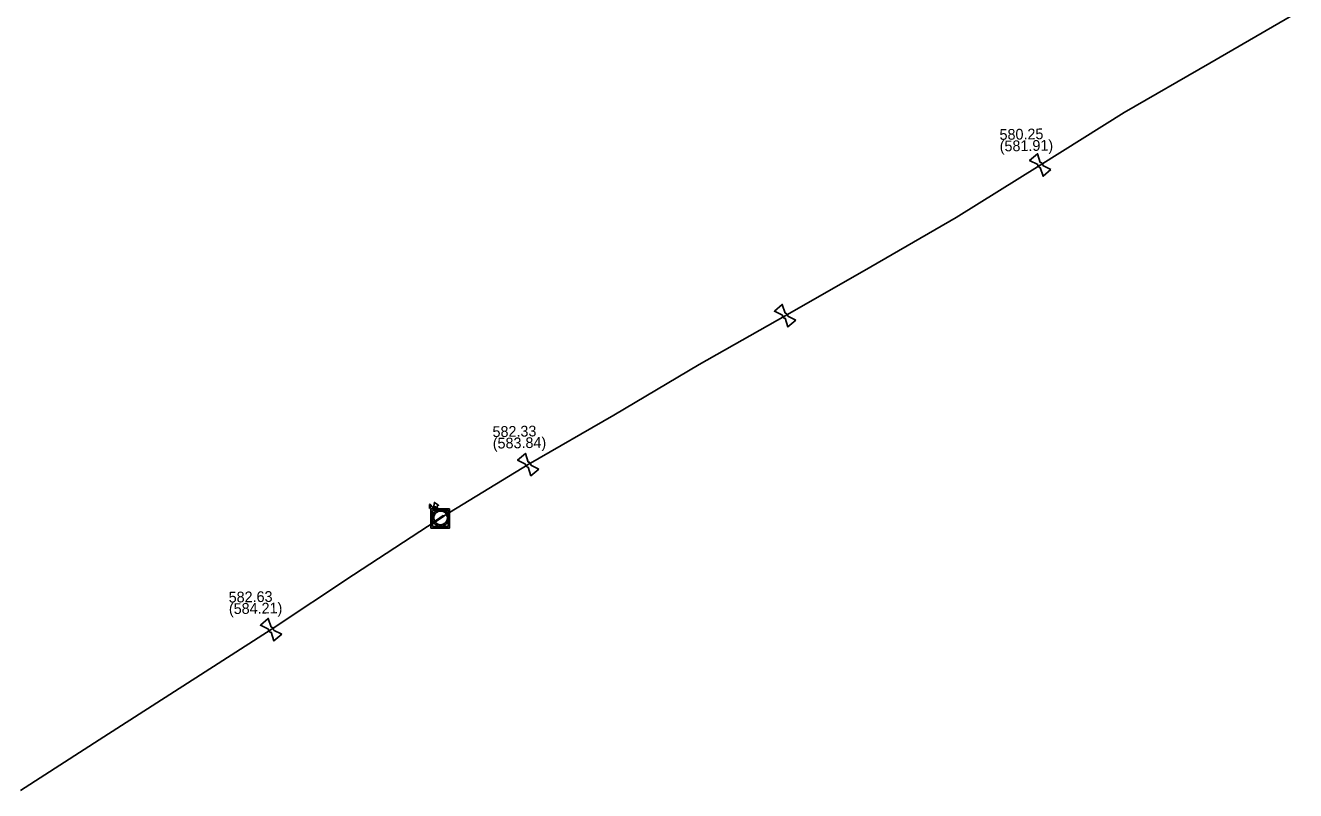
# Model space of a CAD drawing. Extents: x -643544 to -637295, y -1119190 to -1111715.
# Drawn here: x -642656.7 to -642502.8, y -1116830.6 to -1116737.9 of the extents above; entities that cross this region are included whole.
import ezdxf

# ---------------------------------------------------------------- set-up
doc = ezdxf.new("R2010")
doc.units = 0
for name, color, linetype in [('Default', 7, 'Continuous'), ('VP Hydrant', 7, 'Continuous'), ('VP Lomový bod', 7, 'Continuous'), ('VP Lomový bod - popis', 7, 'Continuous'), ('VP Řad', 7, 'Continuous'), ('VP Šachta', 7, 'Continuous'), ('VP Šoupě', 7, 'Continuous')]:
    doc.layers.add(name, color=color, linetype=linetype)

msp = doc.modelspace()

# ---------------------------------------------------------------- linework, layer by layer
at = {"layer": 'Default'}
for points in [[(-642533.78, -1116755.12), (-642533.83, -1116755.12), (-642533.88, -1116755.11), (-642533.96, -1116755.08), (-642534.02, -1116755.01), (-642534.07, -1116754.95), (-642534.09, -1116754.87), (-642534.1, -1116754.82), (-642534.09, -1116754.76)], [(-642533.78, -1116754.5), (-642533.73, -1116754.5), (-642533.68, -1116754.52), (-642533.6, -1116754.54), (-642533.54, -1116754.61), (-642533.49, -1116754.67), (-642533.47, -1116754.75), (-642533.46, -1116754.81), (-642533.47, -1116754.86)], [(-642564.7, -1116772.76), (-642564.65, -1116772.76), (-642564.6, -1116772.78), (-642564.52, -1116772.8), (-642564.46, -1116772.87), (-642564.41, -1116772.93), (-642564.39, -1116773.01), (-642564.38, -1116773.07), (-642564.39, -1116773.12)], [(-642564.7, -1116773.38), (-642564.75, -1116773.38), (-642564.8, -1116773.37), (-642564.88, -1116773.34), (-642564.94, -1116773.27), (-642564.99, -1116773.21), (-642565.01, -1116773.13), (-642565.02, -1116773.08), (-642565.01, -1116773.02)], [(-642595.83, -1116791.42), (-642595.88, -1116791.42), (-642595.93, -1116791.41), (-642596.01, -1116791.38), (-642596.07, -1116791.31), (-642596.12, -1116791.25), (-642596.14, -1116791.17), (-642596.15, -1116791.12), (-642596.14, -1116791.06)], [(-642595.83, -1116790.8), (-642595.78, -1116790.8), (-642595.72, -1116790.82), (-642595.65, -1116790.84), (-642595.59, -1116790.91), (-642595.54, -1116790.97), (-642595.52, -1116791.05), (-642595.51, -1116791.11), (-642595.52, -1116791.16)], [(-642607.67, -1116796.05), (-642607.71, -1116796.01), (-642607.73, -1116795.98), (-642607.73, -1116796.02), (-642607.72, -1116796.06)], [(-642606.73, -1116796.6), (-642606.38, -1116796.49), (-642606.04, -1116796.64), (-642605.67, -1116796.8), (-642605.51, -1116797.19), (-642605.36, -1116797.57), (-642605.52, -1116797.95), (-642605.68, -1116798.33), (-642606.07, -1116798.49), (-642606.45, -1116798.64), (-642606.83, -1116798.48), (-642607.21, -1116798.32), (-642607.37, -1116797.93), (-642607.52, -1116797.55), (-642607.36, -1116797.17), (-642607.22, -1116796.83), (-642606.9, -1116796.67)], [(-642606.74, -1116796.8), (-642607.06, -1116796.93), (-642607.19, -1116797.24), (-642607.32, -1116797.55), (-642607.2, -1116797.86), (-642607.07, -1116798.17), (-642606.76, -1116798.31), (-642606.45, -1116798.44), (-642606.14, -1116798.31), (-642605.83, -1116798.19), (-642605.7, -1116797.88), (-642605.56, -1116797.57), (-642605.69, -1116797.26), (-642605.81, -1116796.94), (-642606.12, -1116796.81), (-642606.43, -1116796.68), (-642606.74, -1116796.8)], [(-642626.98, -1116811.42), (-642627.03, -1116811.42), (-642627.08, -1116811.41), (-642627.16, -1116811.38), (-642627.22, -1116811.31), (-642627.27, -1116811.25), (-642627.29, -1116811.17), (-642627.3, -1116811.12), (-642627.29, -1116811.06)], [(-642626.98, -1116810.8), (-642626.93, -1116810.8), (-642626.88, -1116810.82), (-642626.8, -1116810.84), (-642626.74, -1116810.91), (-642626.69, -1116810.97), (-642626.67, -1116811.05), (-642626.66, -1116811.11), (-642626.67, -1116811.16)]]:
    msp.add_open_spline(points, degree=3, dxfattribs=at)
at = {"layer": 'VP Hydrant'}
for points in [[(-642606.9, -1116796.67), (-642607.08, -1116796.2), (-642607.32, -1116796.29), (-642607.18, -1116795.7), (-642606.68, -1116796.04), (-642606.91, -1116796.13)], [(-642607.77, -1116796.41), (-642607.78, -1116795.95), (-642607.72, -1116795.92), (-642607.4, -1116796.26), (-642607.46, -1116796.28), (-642607.55, -1116796.18), (-642607.72, -1116796.24), (-642607.72, -1116796.38), (-642607.77, -1116796.41)], [(-642607.72, -1116796.2), (-642607.59, -1116796.14), (-642607.67, -1116796.05)], [(-642607.72, -1116796.06), (-642607.72, -1116796.2)], [(-642606.91, -1116796.13), (-642606.73, -1116796.6)]]:
    msp.add_lwpolyline(points, dxfattribs=at)
at = {"layer": 'VP Lomový bod'}
for points in [[(-642534.09, -1116754.76), (-642535.07, -1116754.27), (-642534.12, -1116753.45), (-642533.78, -1116754.5)], [(-642532.49, -1116755.35), (-642533.44, -1116756.17), (-642533.78, -1116755.12)], [(-642533.47, -1116754.86), (-642532.49, -1116755.35)], [(-642565.01, -1116773.02), (-642565.99, -1116772.53), (-642565.04, -1116771.71), (-642564.7, -1116772.76)], [(-642563.41, -1116773.61), (-642564.36, -1116774.43), (-642564.7, -1116773.38)], [(-642564.39, -1116773.12), (-642563.41, -1116773.61)], [(-642596.14, -1116791.06), (-642597.12, -1116790.57), (-642596.17, -1116789.75), (-642595.83, -1116790.8)], [(-642595.52, -1116791.16), (-642594.54, -1116791.65)], [(-642594.54, -1116791.65), (-642595.49, -1116792.47), (-642595.83, -1116791.42)], [(-642627.29, -1116811.06), (-642628.27, -1116810.57), (-642627.32, -1116809.75), (-642626.98, -1116810.8)], [(-642626.67, -1116811.16), (-642625.69, -1116811.65)], [(-642625.69, -1116811.65), (-642626.64, -1116812.47), (-642626.98, -1116811.42)]]:
    msp.add_lwpolyline(points, dxfattribs=at)
at = {"layer": 'VP Řad'}
msp.add_lwpolyline([(-642502.85, -1116736.45), (-642513.24, -1116742.45), (-642523.63, -1116748.46), (-642533.78, -1116754.81), (-642543.96, -1116761.17), (-642554.31, -1116767.13), (-642564.7, -1116773.07), (-642575.13, -1116778.99), (-642585.44, -1116785.14), (-642595.83, -1116791.11), (-642606.08, -1116797.34), (-642606.44, -1116797.56), (-642606.96, -1116797.92), (-642616.98, -1116804.48), (-642626.98, -1116811.11), (-642637.09, -1116817.58), (-642647.26, -1116824.1), (-642657.32, -1116830.61)], dxfattribs=at)
at = {"layer": 'VP Šachta'}
for points in [[(-642605.35, -1116796.47), (-642605.35, -1116798.8), (-642607.61, -1116798.8), (-642607.61, -1116796.47), (-642605.35, -1116796.47)], [(-642607.42, -1116796.67), (-642607.42, -1116798.6), (-642605.54, -1116798.6), (-642605.54, -1116796.67), (-642607.42, -1116796.67)]]:
    msp.add_lwpolyline(points, dxfattribs=at)
at = {"layer": 'VP Šoupě'}
msp.add_lwpolyline([(-642606.06, -1116797.37), (-642607.3, -1116798.21), (-642607.36, -1116798.13), (-642606.12, -1116797.29), (-642606.06, -1116797.37)], dxfattribs=at)

# ---------------------------------------------------------------- texts
at = {"layer": 'VP Lomový bod - popis'}
for s, p in [('580.25', (-642538.71, -1116751.77)), ('(581.91)', (-642538.69, -1116753.17)), ('582.33', (-642600.14, -1116787.78)), ('(583.84)', (-642600.11, -1116789.18)), ('582.63', (-642632.11, -1116807.83)), ('(584.21)', (-642632.08, -1116809.23))]:
    msp.add_text(s, height=1.3, rotation=1, dxfattribs=at).set_placement(p)

doc.saveas('drawing.dxf')
